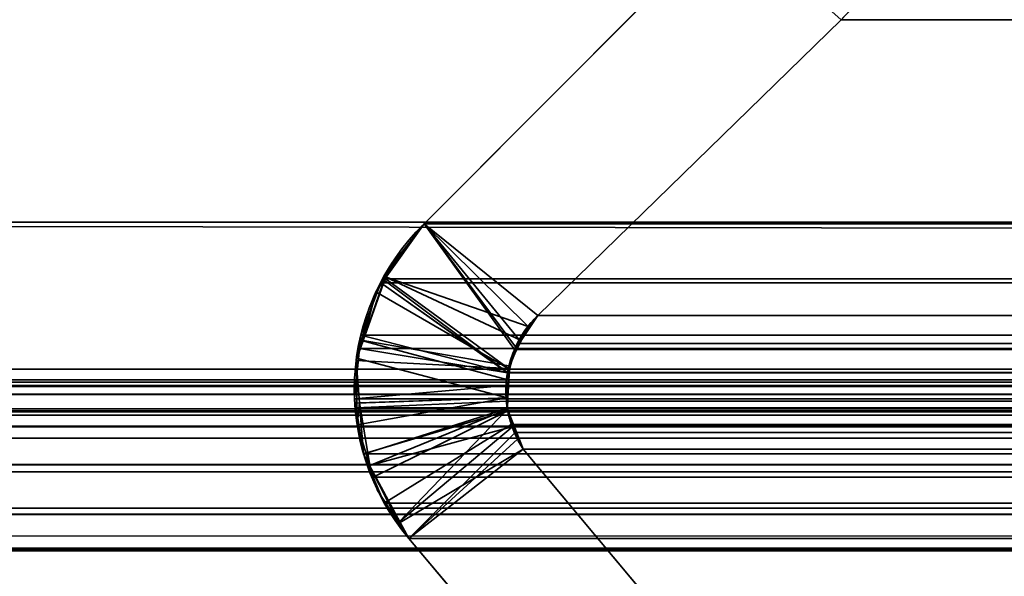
# Model space of a CAD drawing. Header units: millimetres. Extents: x -603 to 3703, y -120 to 249.
# Tile 402 of 656: x 1024.39 to 1028.44, y 1.19 to 3.48. Entities that reach past the tile are written whole.
import ezdxf

# ---------------------------------------------------------------- set-up
doc = ezdxf.new("R2010")
doc.units = ezdxf.units.MM
doc.layers.add('152', color=7, linetype='Continuous', true_color=0xffffff)

# ---------------------------------------------------------------- blocks, each defined once
blk = doc.blocks.new('UG_SURFACE_002')
at = {"layer": '152', "color": 252, "linetype": 'Continuous', "lineweight": 35}
for points in [[(2177.5, -30, 2213.0001), (2177.5, 229.8, 2213.0001), (822.5, 229.8, 2213.0001), (822.5, -30, 2213.0001)], [(972.5, -30, 2063), (972.5, 229.8, 2063), (2027.4999, 229.8, 2063), (2027.4999, -30, 2063)]]:
    blk.add_3dface(points, dxfattribs=at)
blk = doc.blocks.new('UG_SURFACE_147')
at = {"layer": '152', "color": 7, "linetype": 'Continuous', "lineweight": 35}
for points in [[(1027.7711, 3.4787, -7), (1026.523, 2.2621, -7), (1026.0557, 2.6395, -7), (1027.3063, 3.8936, -7)], [(1026.523, 2.2621, 2006.9771), (1027.7711, 3.4787, 2005.729), (1027.3063, 3.8936, 2006.1936), (1026.0557, 2.6395, 2007.4444)], [(1027.3063, 3.8936, -7), (1026.0557, 2.6395, -7), (1026.0557, 2.6395, 2007.4444), (1027.3063, 3.8936, 2006.1936)], [(1027.7711, 3.4787, 2005.729), (1026.523, 2.2621, 2006.9771), (1026.523, 2.2621, -7), (1027.7711, 3.4787, -7)], [(1025.895, 2.4216, -7), (1025.9043, 2.4487, -7), (1026.0557, 2.6395, -7), (1026.4831, 2.2174, -7)], [(1026.4063, 2.0413, 2007.0937), (1026.4322, 2.1339, 2007.0679), (1026.0557, 2.6395, 2007.4444), (1025.896, 2.4145, 2007.6041)], [(1025.9043, 2.4487, -7), (1025.896, 2.4145, 2007.6041), (1026.0557, 2.6395, 2007.4444)], [(1026.0557, 2.6395, 2007.4444), (1026.0557, 2.6395, -7), (1025.9043, 2.4487, -7)], [(1026.523, 2.2621, -7), (1026.4831, 2.2174, -7), (1026.0557, 2.6395, -7)], [(1026.0557, 2.6395, 2007.4444), (1026.4322, 2.1339, 2007.0679), (1026.45, 2.1591, 2007.05)], [(1026.45, 2.1591, 2007.05), (1026.523, 2.2621, 2006.9771), (1026.0557, 2.6395, 2007.4444)], [(1025.9043, 2.4487, -7), (1025.895, 2.4216, -7), (1025.896, 2.4145, 2007.6041)], [(1026.4549, 2.1594, -7), (1026.4044, 2.0549, -7), (1025.8043, 2.1591, -7), (1025.895, 2.4216, -7)], [(1025.896, 2.4145, 2007.6041), (1025.895, 2.4216, -7), (1025.8043, 2.1591, -7)], [(1025.8043, 2.1591, -7), (1025.857, 2.3595, 2007.643), (1025.896, 2.4145, 2007.6041)], [(1025.896, 2.4145, 2007.6041), (1025.857, 2.3595, 2007.643), (1026.4063, 2.0413, 2007.0937)], [(1025.895, 2.4216, -7), (1026.4831, 2.2174, -7), (1026.4549, 2.1594, -7)], [(1025.857, 2.3595, 2007.643), (1025.7983, 2.1593, 2007.7016), (1026.3944, 1.9984, 2007.1056), (1026.4063, 2.0413, 2007.0937)], [(1025.8043, 2.1591, -7), (1025.7983, 2.1593, 2007.7016), (1025.857, 2.3595, 2007.643)], [(1026.523, 2.2621, 2006.9771), (1026.45, 2.1591, 2007.05), (1026.4549, 2.1594, -7)], [(1026.4549, 2.1594, -7), (1026.4831, 2.2174, -7), (1026.523, 2.2621, 2006.9771)], [(1026.4831, 2.2174, -7), (1026.523, 2.2621, -7), (1026.523, 2.2621, 2006.9771)], [(1025.7759, 2.0769, -7), (1025.7772, 2.0869, 2007.7229), (1025.7983, 2.1593, 2007.7016)], [(1025.7983, 2.1593, 2007.7016), (1025.8043, 2.1591, -7), (1025.7759, 2.0769, -7)], [(1025.7759, 2.0769, -7), (1025.8043, 2.1591, -7), (1026.4044, 2.0549, -7), (1026.404, 2.0437, -7)], [(1026.3966, 1.9241, 2007.1034), (1026.3944, 1.9984, 2007.1056), (1025.7983, 2.1593, 2007.7016), (1025.7772, 2.0869, 2007.7229)], [(1026.404, 2.0437, -7), (1026.4044, 2.0549, -7), (1026.45, 2.1591, 2007.05)], [(1026.45, 2.1591, 2007.05), (1026.4322, 2.1339, 2007.0679), (1026.404, 2.0437, -7)], [(1026.4044, 2.0549, -7), (1026.4549, 2.1594, -7), (1026.45, 2.1591, 2007.05)], [(1026.4322, 2.1339, 2007.0679), (1026.4063, 2.0413, 2007.0937), (1026.404, 2.0437, -7)], [(1025.7789, 1.902, 2007.7212), (1025.7772, 2.0869, 2007.7229), (1025.7759, 2.0769, -7)], [(1026.404, 2.0437, -7), (1026.3994, 1.9236, -7), (1025.7897, 1.9034, -7), (1025.7759, 2.0769, -7)], [(1025.7759, 2.0769, -7), (1025.7897, 1.9034, -7), (1025.7789, 1.902, 2007.7212)], [(1025.7772, 2.0869, 2007.7229), (1025.7789, 1.902, 2007.7212), (1026.3966, 1.9241, 2007.1034)], [(1026.4063, 2.0413, 2007.0937), (1026.3944, 1.9984, 2007.1056), (1026.3994, 1.9236, -7)], [(1026.3994, 1.9236, -7), (1026.404, 2.0437, -7), (1026.4063, 2.0413, 2007.0937)], [(1026.3944, 1.9984, 2007.1056), (1026.3966, 1.9241, 2007.1034), (1026.3994, 1.9236, -7)], [(1026.3966, 1.9241, 2007.1034), (1025.7789, 1.902, 2007.7212), (1025.7797, 1.8123, 2007.7202)], [(1025.7797, 1.8123, 2007.7202), (1025.8318, 1.6459, 2007.6683), (1026.3981, 1.8769, 2007.102), (1026.3966, 1.9241, 2007.1034)], [(1026.3994, 1.9236, -7), (1026.3976, 1.8796, -7), (1025.8065, 1.6913, -7), (1025.7897, 1.9034, -7)], [(1026.3994, 1.9236, -7), (1026.3966, 1.9241, 2007.1034), (1026.3981, 1.8769, 2007.102)], [(1026.3981, 1.8769, 2007.102), (1026.3976, 1.8796, -7), (1026.3994, 1.9236, -7)], [(1025.7797, 1.8123, 2007.7202), (1025.7789, 1.902, 2007.7212), (1025.7897, 1.9034, -7)], [(1025.8318, 1.6459, 2007.6683), (1025.7797, 1.8123, 2007.7202), (1025.7897, 1.9034, -7)], [(1025.7897, 1.9034, -7), (1025.8065, 1.6913, -7), (1025.8318, 1.6459, 2007.6683)], [(1025.8315, 1.645, -7), (1025.8065, 1.6913, -7), (1026.3976, 1.8796, -7), (1026.4258, 1.8076, -7)], [(1026.3981, 1.8769, 2007.102), (1025.8318, 1.6459, 2007.6683), (1025.8642, 1.542, 2007.6358), (1025.9501, 1.4105, 2007.55)], [(1026.4213, 1.807, 2007.0786), (1026.3981, 1.8769, 2007.102), (1025.9501, 1.4105, 2007.55)], [(1026.3976, 1.8796, -7), (1026.3981, 1.8769, 2007.102), (1026.4213, 1.807, 2007.0786)], [(1026.4213, 1.807, 2007.0786), (1026.4258, 1.8076, -7), (1026.3976, 1.8796, -7)], [(1026.4258, 1.8076, -7), (1026.4628, 1.7131, -7), (1025.9571, 1.4111, -7), (1025.8315, 1.645, -7)], [(1025.9501, 1.4105, 2007.55), (1025.9928, 1.345, 2007.5073), (1026.4391, 1.754, 2007.061), (1026.4213, 1.807, 2007.0786)], [(1026.4258, 1.8076, -7), (1026.4213, 1.807, 2007.0786), (1026.4391, 1.754, 2007.061)], [(1026.4258, 1.8076, -7), (1026.4391, 1.754, 2007.061), (1026.4628, 1.7131, 2007.0372)], [(1026.4628, 1.7131, 2007.0372), (1026.4628, 1.7131, -7), (1026.4258, 1.8076, -7)], [(1026.4628, 1.7131, 2007.0372), (1026.4391, 1.754, 2007.061), (1025.9928, 1.345, 2007.5073)], [(1025.9928, 1.345, -7), (1025.9571, 1.4111, -7), (1026.4628, 1.7131, -7)], [(1026.4628, 1.7131, -7), (1027.015, 1.0529, -7), (1026.931, 0.2303, -7), (1025.9928, 1.345, -7)], [(1027.015, 1.0529, 2006.485), (1026.4628, 1.7131, 2007.0372), (1025.9928, 1.345, 2007.5073), (1026.931, 0.2303, 2006.5689)], [(1026.4628, 1.7131, 2007.0372), (1027.015, 1.0529, 2006.485), (1027.015, 1.0529, -7), (1026.4628, 1.7131, -7)], [(1025.8065, 1.6913, -7), (1025.8315, 1.645, -7), (1025.8318, 1.6459, 2007.6683)], [(1025.8642, 1.542, 2007.6358), (1025.8318, 1.6459, 2007.6683), (1025.8315, 1.645, -7)], [(1025.8315, 1.645, -7), (1025.9571, 1.4111, -7), (1025.9501, 1.4105, 2007.55)], [(1025.9501, 1.4105, 2007.55), (1025.8642, 1.542, 2007.6358), (1025.8315, 1.645, -7)], [(1025.9928, 1.345, 2007.5073), (1025.9501, 1.4105, 2007.55), (1025.9571, 1.4111, -7)], [(1025.9571, 1.4111, -7), (1025.9928, 1.345, -7), (1025.9928, 1.345, 2007.5073)], [(1025.9928, 1.345, -7), (1026.931, 0.2303, -7), (1026.931, 0.2303, 2006.5689), (1025.9928, 1.345, 2007.5073)]]:
    blk.add_3dface(points, dxfattribs=at)
blk = doc.blocks.new('UG_SURFACE_148')
at = {"layer": '152', "color": 7, "linetype": 'Continuous', "lineweight": 35}
for points in [[(1986.675, 2.6459, 2020.175), (1986.6284, 5.9608, 2020.1285), (1013.3716, 5.9608, 2020.1285), (1013.325, 2.6459, 2020.175)], [(1014.2951, 2.0412, 2019.2049), (1014.3776, 4.9715, 2019.1224), (1985.6224, 4.9715, 2019.1224), (1985.7049, 2.0412, 2019.2049)], [(1026.0557, 2.6395, 2007.4444), (1027.3063, 3.8936, 2006.1936), (1027.7711, 3.4787, 2005.729), (1026.523, 2.2621, 2006.9771)], [(1027.3063, 3.8936, 2006.1936), (1026.0557, 2.6395, 2007.4444), (1973.9443, 2.6395, 2007.4444), (1972.6937, 3.8936, 2006.1936)], [(1972.2289, 3.4787, 2005.729), (1973.477, 2.2621, 2006.9771), (1026.523, 2.2621, 2006.9771), (1027.7711, 3.4787, 2005.729)], [(1986.6695, 1.0733, 2020.1695), (1013.325, 2.6459, 2020.175), (1013.2391, 0.3109, 2020.2608)], [(1986.6695, 1.0733, 2020.1695), (1986.675, 2.6459, 2020.175), (1013.325, 2.6459, 2020.175)], [(1025.8842, 2.4134, 2007.6158), (1026.0557, 2.6395, 2007.4444), (1026.4269, 2.1222, 2007.0732), (1026.3988, 2.0275, 2007.1013)], [(1974.1158, 2.4134, 2007.6158), (1973.9443, 2.6395, 2007.4444), (1026.0557, 2.6395, 2007.4444), (1025.8842, 2.4134, 2007.6158)], [(1026.523, 2.2621, 2006.9771), (1026.4438, 2.1468, 2007.0562), (1026.4269, 2.1222, 2007.0732), (1026.0557, 2.6395, 2007.4444)], [(1026.3983, 2.026, 2007.1018), (1025.795, 2.1819, 2007.705), (1025.8776, 2.3964, 2007.6225)], [(1974.205, 2.1819, 2007.705), (1974.1224, 2.3964, 2007.6225), (1025.8776, 2.3964, 2007.6225), (1025.795, 2.1819, 2007.705)], [(1026.3988, 2.0275, 2007.1013), (1025.8776, 2.3964, 2007.6225), (1025.8842, 2.4134, 2007.6158)], [(1025.8776, 2.3964, 2007.6225), (1974.1224, 2.3964, 2007.6225), (1974.1158, 2.4134, 2007.6158)], [(1025.8842, 2.4134, 2007.6158), (1025.8776, 2.3964, 2007.6225), (1974.1158, 2.4134, 2007.6158)], [(1026.3988, 2.0275, 2007.1013), (1026.3983, 2.026, 2007.1018), (1025.8776, 2.3964, 2007.6225)], [(1026.4438, 2.1468, 2007.0562), (1026.523, 2.2621, 2006.9771), (1973.477, 2.2621, 2006.9771)], [(1973.477, 2.2621, 2006.9771), (1973.5554, 2.1585, 2007.0555), (1026.4438, 2.1468, 2007.0562)], [(1025.7896, 2.1271, 2007.7105), (1025.795, 2.1819, 2007.705), (1026.3983, 2.026, 2007.1018)], [(1025.795, 2.1819, 2007.705), (1025.7896, 2.1271, 2007.7105), (1974.2104, 2.1271, 2007.7105)], [(1025.795, 2.1819, 2007.705), (1974.2104, 2.1271, 2007.7105), (1974.205, 2.1819, 2007.705)], [(1973.5554, 2.1585, 2007.0555), (1973.5584, 2.1509, 2007.0584), (1026.4438, 2.1468, 2007.0562)], [(1026.4438, 2.1468, 2007.0562), (1973.5584, 2.1509, 2007.0584), (1973.5955, 2.0554, 2007.0956)], [(1026.3983, 2.026, 2007.1018), (1026.3925, 1.975, 2007.1075), (1025.7692, 1.9194, 2007.7307), (1025.7896, 2.1271, 2007.7105)], [(1974.2308, 1.9194, 2007.7307), (1025.7896, 2.1271, 2007.7105), (1025.7692, 1.9194, 2007.7307)], [(1974.2308, 1.9194, 2007.7307), (1974.2104, 2.1271, 2007.7105), (1025.7896, 2.1271, 2007.7105)], [(1973.5955, 2.0554, 2007.0956), (1026.3988, 2.0275, 2007.1013), (1026.4269, 2.1222, 2007.0732)], [(1973.5955, 2.0554, 2007.0956), (1026.4269, 2.1222, 2007.0732), (1026.4438, 2.1468, 2007.0562)], [(1014.2951, 2.0412, 2019.2049), (1985.7049, 2.0412, 2019.2049), (1985.6882, 1.8784, 2019.1882), (1014.3118, 1.8784, 2019.1882)], [(1026.3925, 1.975, 2007.1075), (1026.3983, 2.026, 2007.1018), (1973.6056, 1.9097, 2007.1056)], [(1973.6083, 1.9483, 2007.1082), (1026.3983, 2.026, 2007.1018), (1026.3988, 2.0275, 2007.1013)], [(1973.6083, 1.9483, 2007.1082), (1973.6056, 1.9097, 2007.1056), (1026.3983, 2.026, 2007.1018)], [(1973.5955, 2.0554, 2007.0956), (1973.5988, 2.027, 2007.0989), (1026.3988, 2.0275, 2007.1013)], [(1026.3988, 2.0275, 2007.1013), (1973.5988, 2.027, 2007.0989), (1973.6083, 1.9483, 2007.1082)], [(1017.1266, 1.997, 2016.3734), (1015.2102, 1.295, 2018.2898), (1984.7898, 1.295, 2018.2898), (1982.8734, 1.997, 2016.3734)], [(1017.1266, 1.997, 2016.3734), (1982.8734, 1.997, 2016.3734), (1982.7933, 2.0043, 2016.2933)], [(1982.7933, 2.0043, 2016.2933), (1017.2083, 1.9879, 2016.2916), (1017.1266, 1.997, 2016.3734)], [(1982.7933, 2.0043, 2016.2933), (1982.7911, 2.0038, 2016.2911), (1017.2083, 1.9879, 2016.2916)], [(1017.3337, 1.974, 2016.1662), (1017.2083, 1.9879, 2016.2916), (1982.7911, 2.0038, 2016.2911)], [(1982.7911, 2.0038, 2016.2911), (1982.6667, 1.974, 2016.1667), (1017.3337, 1.974, 2016.1662)], [(1017.3662, 1.9704, 2016.1338), (1017.3337, 1.974, 2016.1662), (1982.6667, 1.974, 2016.1667)], [(1017.3662, 1.9704, 2016.1338), (1982.6667, 1.974, 2016.1667), (1982.6149, 1.9616, 2016.115)], [(1982.6149, 1.9616, 2016.115), (1017.4114, 1.9379, 2016.0887), (1017.3662, 1.9704, 2016.1338)], [(1982.6149, 1.9616, 2016.115), (1982.5877, 1.941, 2016.0878), (1017.4114, 1.9379, 2016.0887)], [(1025.7754, 1.8818, 2007.7245), (1025.7692, 1.9194, 2007.7307), (1026.3925, 1.975, 2007.1075), (1026.3968, 1.9101, 2007.1032)], [(1973.6056, 1.9097, 2007.1056), (1026.3968, 1.9101, 2007.1032), (1026.3925, 1.975, 2007.1075)], [(1017.5066, 1.8695, 2015.9934), (1017.4114, 1.9379, 2016.0887), (1982.5877, 1.941, 2016.0878)], [(1017.5066, 1.8695, 2015.9934), (1982.5877, 1.941, 2016.0878), (1982.4934, 1.8695, 2015.9934)], [(1025.7692, 1.9194, 2007.7307), (1025.7754, 1.8818, 2007.7245), (1974.2246, 1.8818, 2007.7245), (1974.2308, 1.9194, 2007.7307)], [(1026.3968, 1.9101, 2007.1032), (1026.3993, 1.8701, 2007.1006), (1025.8061, 1.6931, 2007.694), (1025.7754, 1.8818, 2007.7245)], [(1026.3968, 1.9101, 2007.1032), (1973.6056, 1.9097, 2007.1056), (1973.6048, 1.8959, 2007.1049)], [(1026.3993, 1.8701, 2007.1006), (1026.3968, 1.9101, 2007.1032), (1973.6048, 1.8959, 2007.1049)], [(1014.3118, 1.8784, 2019.1882), (1985.6882, 1.8784, 2019.1882), (1985.6794, 1.8545, 2019.1793)], [(1985.6794, 1.8545, 2019.1793), (1014.3186, 1.8526, 2019.1815), (1014.3118, 1.8784, 2019.1882)], [(1982.4934, 1.8695, 2015.9934), (1017.5085, 1.8664, 2015.9914), (1017.5066, 1.8695, 2015.9934)], [(1982.4934, 1.8695, 2015.9934), (1982.4915, 1.8664, 2015.9914), (1017.5085, 1.8664, 2015.9914)], [(1017.5085, 1.8664, 2015.9914), (1982.4915, 1.8664, 2015.9914), (1982.4214, 1.7573, 2015.9214), (1017.5786, 1.7573, 2015.9214)], [(1974.2246, 1.8818, 2007.7245), (1025.7754, 1.8818, 2007.7245), (1025.8061, 1.6931, 2007.694)], [(1974.1939, 1.6931, 2007.694), (1974.2246, 1.8818, 2007.7245), (1025.8061, 1.6931, 2007.694)], [(1025.8465, 1.597, 2007.6535), (1025.8061, 1.6931, 2007.694), (1026.3993, 1.8701, 2007.1006)], [(1026.3993, 1.8701, 2007.1006), (1026.414, 1.8134, 2007.0858), (1025.8912, 1.4909, 2007.6089), (1025.8465, 1.597, 2007.6535)], [(1973.6048, 1.8959, 2007.1049), (1026.414, 1.8134, 2007.0858), (1026.3993, 1.8701, 2007.1006)], [(1026.414, 1.8134, 2007.0858), (1973.6048, 1.8959, 2007.1049), (1973.5795, 1.7957, 2007.0796)], [(1014.3309, 1.8061, 2019.1691), (1014.3186, 1.8526, 2019.1815), (1985.6794, 1.8545, 2019.1793)], [(1014.3309, 1.8061, 2019.1691), (1985.6794, 1.8545, 2019.1793), (1985.6114, 1.6712, 2019.1114)], [(1014.3309, 1.8061, 2019.1691), (1985.6114, 1.6712, 2019.1114), (1985.5958, 1.65, 2019.0959)], [(1985.5958, 1.65, 2019.0959), (1014.405, 1.6498, 2019.0949), (1014.3309, 1.8061, 2019.1691)], [(1025.9928, 1.345, 2007.5073), (1025.8912, 1.4909, 2007.6089), (1026.414, 1.8134, 2007.0858), (1026.43, 1.7806, 2007.0701)], [(1026.414, 1.8134, 2007.0858), (1973.5795, 1.7957, 2007.0796), (1973.5712, 1.7793, 2007.0713)], [(1973.5712, 1.7793, 2007.0713), (1026.43, 1.7806, 2007.0701), (1026.414, 1.8134, 2007.0858)], [(1017.5786, 1.7573, 2015.9214), (1982.4214, 1.7573, 2015.9214), (1981.7749, 1.0741, 2015.275), (1018.2251, 1.0741, 2015.275)], [(1026.43, 1.7806, 2007.0701), (1026.4628, 1.7131, 2007.0372), (1025.9928, 1.345, 2007.5073)], [(1026.43, 1.7806, 2007.0701), (1973.5712, 1.7793, 2007.0713), (1973.5372, 1.7131, 2007.0372)], [(1973.5372, 1.7131, 2007.0372), (1026.4628, 1.7131, 2007.0372), (1026.43, 1.7806, 2007.0701)], [(1026.931, 0.2303, 2006.5689), (1025.9928, 1.345, 2007.5073), (1026.4628, 1.7131, 2007.0372), (1027.015, 1.0529, 2006.485)], [(1973.5372, 1.7131, 2007.0372), (1972.985, 1.0529, 2006.485), (1027.015, 1.0529, 2006.485), (1026.4628, 1.7131, 2007.0372)], [(1025.8061, 1.6931, 2007.694), (1025.8465, 1.597, 2007.6535), (1974.1535, 1.597, 2007.6535), (1974.1939, 1.6931, 2007.694)], [(1014.405, 1.6498, 2019.0949), (1985.5958, 1.65, 2019.0959), (1985.4931, 1.5104, 2018.9931)], [(1014.4185, 1.6214, 2019.0816), (1014.405, 1.6498, 2019.0949), (1985.4931, 1.5104, 2018.9931)], [(1014.4185, 1.6214, 2019.0816), (1985.4931, 1.5104, 2018.9931), (1985.4424, 1.4748, 2018.9424)], [(1985.4424, 1.4748, 2018.9424), (1014.5568, 1.4693, 2018.9433), (1014.4185, 1.6214, 2019.0816)], [(1974.1088, 1.4909, 2007.6089), (1025.8465, 1.597, 2007.6535), (1025.8912, 1.4909, 2007.6089)], [(1974.1088, 1.4909, 2007.6089), (1974.1535, 1.597, 2007.6535), (1025.8465, 1.597, 2007.6535)], [(1014.5789, 1.4448, 2018.9211), (1014.5568, 1.4693, 2018.9433), (1985.4424, 1.4748, 2018.9424)], [(1014.5789, 1.4448, 2018.9211), (1985.4424, 1.4748, 2018.9424), (1985.2571, 1.3446, 2018.7571)], [(1025.8912, 1.4909, 2007.6089), (1025.9928, 1.345, 2007.5073), (1974.0072, 1.345, 2007.5073), (1974.1088, 1.4909, 2007.6089)], [(1014.5789, 1.4448, 2018.9211), (1985.2571, 1.3446, 2018.7571), (1985.2486, 1.3429, 2018.7485)], [(1985.2486, 1.3429, 2018.7485), (1014.7544, 1.3555, 2018.7457), (1014.5789, 1.4448, 2018.9211)], [(1014.8538, 1.3048, 2018.6462), (1014.7544, 1.3555, 2018.7457), (1985.2486, 1.3429, 2018.7485)], [(1014.9699, 1.3016, 2018.5301), (1014.8538, 1.3048, 2018.6462), (1985.2486, 1.3429, 2018.7485)], [(1985.2486, 1.3429, 2018.7485), (1985.0287, 1.3001, 2018.5287), (1014.9699, 1.3016, 2018.5301)], [(1025.9928, 1.345, 2007.5073), (1026.931, 0.2303, 2006.5689), (1973.069, 0.2303, 2006.5689), (1974.0072, 1.345, 2007.5073)], [(1014.9699, 1.3016, 2018.5301), (1985.0287, 1.3001, 2018.5287), (1984.9199, 1.2788, 2018.42)], [(1015.2102, 1.295, 2018.2898), (1014.9699, 1.3016, 2018.5301), (1984.9199, 1.2788, 2018.42)], [(1984.9199, 1.2788, 2018.42), (1984.7898, 1.295, 2018.2898), (1015.2102, 1.295, 2018.2898)]]:
    blk.add_3dface(points, dxfattribs=at)
blk = doc.blocks.new('UG_SURFACE_154')
at = {"layer": '152', "color": 252, "linetype": 'Continuous', "lineweight": 35}
for points in [[(1011, -46.92, 2022.5), (1989, -46.92, 2022.5), (1989, 62.92, 2022.5), (1011, 62.92, 2022.5)], [(1012.5, -46.92, 2020.9999), (1012.5, 62.92, 2020.9999), (1987.5, 62.92, 2020.9999), (1987.5, -46.92, 2020.9999)]]:
    blk.add_3dface(points, dxfattribs=at)

msp = doc.modelspace()

# ---------------------------------------------------------------- linework, layer by layer
at = {"layer": '152', "color": 252, "linetype": 'Continuous', "lineweight": -3, "true_color": 0x939598}
for p, q in [((1026.0557, 2.6395, 2007.4443), (1027.3063, 3.8936, 2006.1937)), ((1027.3063, 3.8936, -7), (1026.0557, 2.6395, -7)), ((1026.0557, 2.6395, 2007.4443), (1027.3063, 3.8936, 2006.1937)), ((1027.7711, 3.4787, -7), (1026.523, 2.2621, -7)), ((1027.7711, 3.4787, 2005.7289), (1026.523, 2.2621, 2006.977)), ((1027.7711, 3.4787, 2005.7289), (1026.523, 2.2621, 2006.977)), ((1972.2289, 3.4787, 2005.7289), (1027.7711, 3.4787, 2005.7289)), ((1027.7711, 3.4787, 2005.7289), (1027.7711, 3.4787, -7)), ((1986.675, 2.6459, 2020.175), (1013.325, 2.6459, 2020.175)), ((1026.0557, 2.6395, 2007.4443), (1973.9443, 2.6395, 2007.4443)), ((1026.0557, 2.6395, -7), (1026.0557, 2.6395, 2007.4443)), ((1026.523, 2.2621, 2006.977), (1026.523, 2.2621, -7)), ((1973.477, 2.2621, 2006.977), (1026.523, 2.2621, 2006.977)), ((1014.2951, 2.0412, 2019.2049), (1985.7049, 2.0412, 2019.2049)), ((1017.1266, 1.997, 2016.3734), (1982.8734, 1.997, 2016.3734)), ((1014.3117, 1.8784, 2019.1883), (1985.6883, 1.8784, 2019.1883)), ((1017.5786, 1.7573, 2015.9214), (1982.4214, 1.7573, 2015.9214)), ((1026.4628, 1.7131, 2007.0372), (1026.4628, 1.7131, -7)), ((1973.5372, 1.7131, 2007.0372), (1026.4628, 1.7131, 2007.0372)), ((1026.4628, 1.7131, -7), (1027.015, 1.0529, -7)), ((1026.4628, 1.7131, 2007.0372), (1027.015, 1.0529, 2006.485)), ((1026.4628, 1.7131, 2007.0372), (1027.015, 1.0529, 2006.485)), ((1025.9927, 1.345, -7), (1025.9927, 1.345, 2007.5073)), ((1025.9927, 1.345, -7), (1026.9311, 0.2303, -7)), ((1026.9311, 0.2303, 2006.5689), (1025.9927, 1.345, 2007.5073)), ((1026.9311, 0.2303, 2006.5689), (1025.9927, 1.345, 2007.5073)), ((1025.9927, 1.345, 2007.5073), (1974.0073, 1.345, 2007.5073)), ((1015.2101, 1.295, 2018.2899), (1984.7899, 1.295, 2018.2899))]:
    msp.add_line(p, q, dxfattribs=at)
for points, knots in [([(1027.7711, 3.4787, 2005.7289), (1027.802, 3.5089, 2005.698), (1027.831, 3.5434, 2005.669), (1027.8892, 3.631, 2005.6108), (1027.9169, 3.6879, 2005.5831), (1027.9504, 3.7978, 2005.5496), (1027.9598, 3.8502, 2005.5402), (1027.963, 3.9134, 2005.537), (1027.9633, 3.9242, 2005.5367), (1027.9633, 3.935, 2005.5367)], [0, 0, 0, 0, 0.28806, 0.28806, 0.655147, 0.655147, 0.941866, 0.941866, 1, 1, 1, 1]), ([(1026.0557, 2.6395, 2007.4443), (1025.9913, 2.5767, 2007.5087), (1025.9318, 2.501, 2007.5682), (1025.8462, 2.3438, 2007.6538), (1025.8151, 2.2651, 2007.6849), (1025.7749, 2.0983, 2007.7251), (1025.7657, 2.0076, 2007.7343), (1025.7724, 1.8421, 2007.7276), (1025.7853, 1.7647, 2007.7147), (1025.8271, 1.6205, 2007.6729), (1025.8565, 1.5522, 2007.6435), (1025.9213, 1.4376, 2007.5787), (1025.9557, 1.3888, 2007.5443), (1025.9927, 1.345, 2007.5073)], [0, 0, 0, 0, 0.216801, 0.216801, 0.388943, 0.388943, 0.56272, 0.56272, 0.714161, 0.714161, 0.867331, 0.867331, 1, 1, 1, 1]), ([(1026.4628, 1.7131, 2007.0372), (1026.4433, 1.7428, 2007.0567), (1026.4263, 1.7768, 2007.0737), (1026.408, 1.8316, 2007.092), (1026.403, 1.8507, 2007.097), (1026.3929, 1.9041, 2007.1071), (1026.3905, 1.94, 2007.1095), (1026.3934, 1.9922, 2007.1066), (1026.3954, 2.0093, 2007.1046), (1026.4042, 2.0598, 2007.0958), (1026.4142, 2.0924, 2007.0858), (1026.4445, 2.1632, 2007.0555), (1026.4678, 2.1999, 2007.0322), (1026.5032, 2.2419, 2006.9968), (1026.5129, 2.2523, 2006.9871), (1026.523, 2.2621, 2006.977)], [0, 0, 0, 0, 0.1907, 0.1907, 0.284569, 0.284569, 0.449788, 0.449788, 0.529986, 0.529986, 0.693188, 0.693188, 0.9195, 0.9195, 1, 1, 1, 1])]:
    msp.add_open_spline(points, degree=3, knots=knots, dxfattribs=at)
for points in [[(1027.7711, 3.4787, -7), (1027.8939, 3.5987, -7), (1027.9633, 3.7633, -7), (1027.9633, 3.935, -7)], [(1027.7711, 3.4787, 2005.7289), (1027.8939, 3.5987, 2005.6061), (1027.9633, 3.7633, 2005.5367), (1027.9633, 3.935, 2005.5367)], [(1025.9927, 1.345, -7), (1025.6709, 1.7265, -7), (1025.6985, 2.2915, -7), (1026.0557, 2.6395, -7)], [(1026.0557, 2.6395, 2007.4443), (1025.6985, 2.2915, 2007.8015), (1025.6709, 1.7265, 2007.8291), (1025.9927, 1.345, 2007.5073)], [(1026.523, 2.2621, 2006.977), (1026.3743, 2.117, 2007.1257), (1026.3488, 1.8869, 2007.1512), (1026.4628, 1.7131, 2007.0372)], [(1026.4628, 1.7131, -7), (1026.3488, 1.8869, -7), (1026.3743, 2.117, -7), (1026.523, 2.2621, -7)]]:
    msp.add_open_spline(points, degree=3, dxfattribs=at)

# ---------------------------------------------------------------- block references
for name in ['UG_SURFACE_002', 'UG_SURFACE_154', 'UG_SURFACE_147', 'UG_SURFACE_148']:
    msp.add_blockref(name, (0, 0), dxfattribs=at)

doc.saveas('drawing.dxf')
